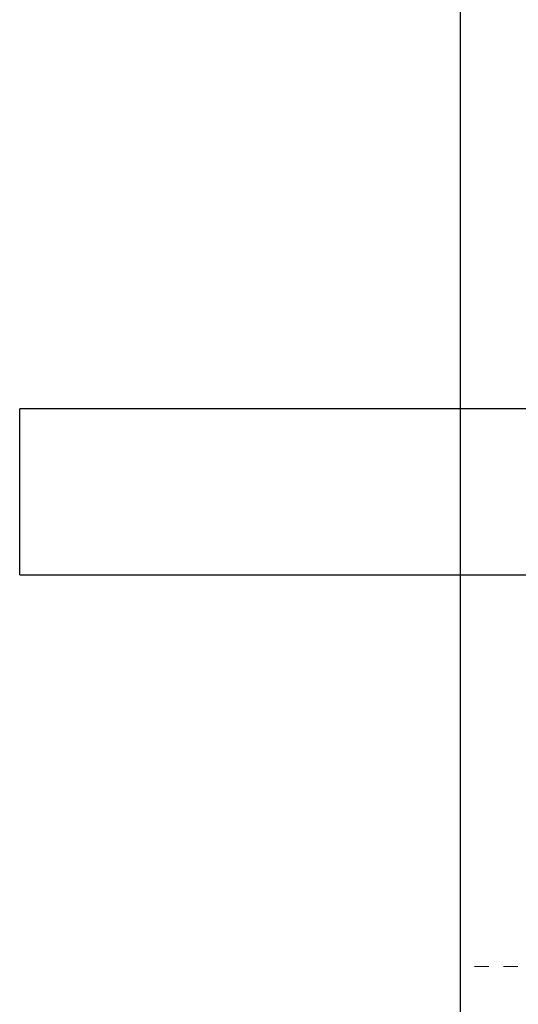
# Model space of a CAD drawing. Header units: inches. Extents: x 1880 to 2363, y -453 to -54.
# Tile 728 of 1056: x 1973.92 to 1977.37, y -70.92 to -64.1. Entities that reach past the tile are written whole.
import ezdxf

# ---------------------------------------------------------------- set-up
doc = ezdxf.new("R2010")
doc.units = ezdxf.units.IN
doc.header["$LTSCALE"] = 0.5
doc.header["$MEASUREMENT"] = 0
doc.linetypes.add('HIDDEN', pattern=[0.225, 0.15, -0.075])
for name, color, linetype in [('APP-M-S', 30, 'Continuous'), ('DSS-M-S', 53, 'Continuous'), ('DST-M-S', 53, 'Continuous'), ('SID-M-D', 42, 'Continuous')]:
    doc.layers.add(name, color=color, linetype=linetype)

# ---------------------------------------------------------------- blocks, each defined once
blk = doc.blocks.new('STRIP')
at = {"layer": 'APP-M-S', "linetype": 'Continuous', "lineweight": 25}
for p, q in [((1951.3505, -66.7911), (1936.8505, -66.7911)), ((1936.8505, -67.9411), (1936.8505, -66.7911)), ((1936.8505, -67.9411), (1951.3505, -67.9411))]:
    blk.add_line(p, q, dxfattribs=at)

msp = doc.modelspace()

# ---------------------------------------------------------------- linework, layer by layer
at = {"layer": 'DSS-M-S', "linetype": 'Continuous', "lineweight": 25}
msp.add_line((1976.96606, -60.36607), (1976.96606, -73.10307), dxfattribs=at)
at = {"layer": 'DSS-M-S', "linetype": 'HIDDEN', "lineweight": 18}
msp.add_line((1978.96606, -70.65512), (1976.96606, -70.65512), dxfattribs=at)
at = {"layer": 'DST-M-S', "linetype": 'Continuous', "lineweight": 25}
msp.add_line((1976.96606, -60.36607), (1976.96606, -74.36607), dxfattribs=at)
at = {"layer": 'DST-M-S', "linetype": 'HIDDEN', "lineweight": 18}
msp.add_line((1978.96606, -70.65512), (1976.96606, -70.65512), dxfattribs=at)

# ---------------------------------------------------------------- block references
at = {"layer": 'SID-M-D'}
msp.add_blockref('STRIP', (37.06555, 0), dxfattribs=at)

doc.saveas('drawing.dxf')
